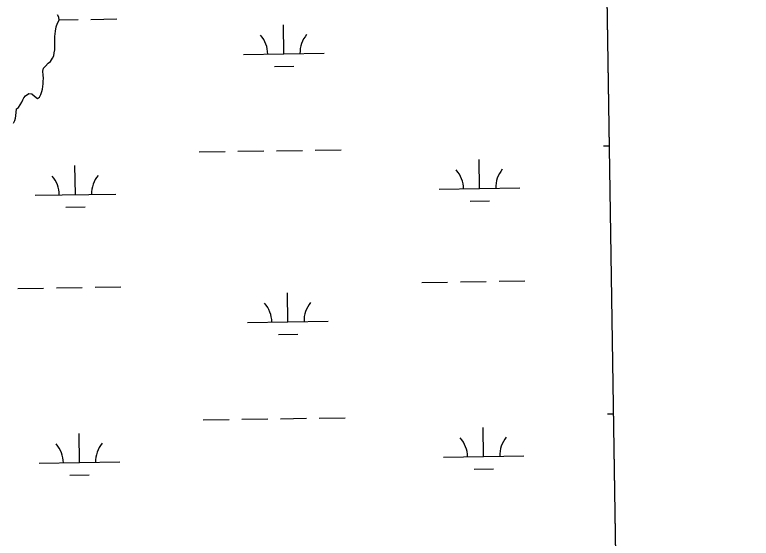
# Model space of a CAD drawing. Extents: x 3807117 to 3845308, y 337856 to 363736.
# Drawn here: x 3842280 to 3843194, y 354711 to 355361 of the extents above; entities that cross this region are included whole.
import ezdxf

# ---------------------------------------------------------------- set-up
doc = ezdxf.new("R2010")
doc.units = 0
for name, color, linetype in [('V-GRID-FRAM', 7, 'Continuous'), ('V-TOPO-SHOR', 7, 'Continuous'), ('V-WETL-SWMP', 7, 'Continuous')]:
    doc.layers.add(name, color=color, linetype=linetype)

msp = doc.modelspace()

# ---------------------------------------------------------------- linework, layer by layer
at = {"layer": 'V-GRID-FRAM'}
msp.add_lwpolyline([(3811100.57, 361461.86), (3842914.16, 361938.5), (3843194.47, 343758.27), (3811365.02, 343281.4), (3811100.57, 361461.86)], dxfattribs=at)
at = {"layer": 'V-TOPO-SHOR'}
for p, q in [((3842334.87, 355357.6), (3842332.84, 355360.74)), ((3842334.93, 355354.03), (3842334.87, 355357.6)), ((3842331.5, 355345.65), (3842333.01, 355350.43)), ((3842333.01, 355350.43), (3842334.93, 355354.03)), ((3842329.72, 355333.73), (3842330.4, 355340.48)), ((3842330.4, 355340.48), (3842331.5, 355345.65)), ((3842329.87, 355324.61), (3842329.72, 355333.73)), ((3842329.53, 355321.04), (3842329.87, 355324.61)), ((3842329.6, 355317.07), (3842329.53, 355321.04)), ((3842328.53, 355309.52), (3842328.86, 355313.49)), ((3842328.86, 355313.49), (3842329.6, 355317.07)), ((3842321.54, 355300.69), (3842324.28, 355302.71)), ((3842324.28, 355302.71), (3842326.99, 355306.72)), ((3842326.99, 355306.72), (3842328.53, 355309.52)), ((3842314.97, 355290.67), (3842315.7, 355294.25)), ((3842315.7, 355294.25), (3842318.03, 355297.06)), ((3842318.03, 355297.06), (3842321.54, 355300.69)), ((3842315.05, 355285.91), (3842314.97, 355290.67)), ((3842315.51, 355281.95), (3842315.05, 355285.91)), ((3842315.18, 355277.98), (3842315.51, 355281.95)), ((3842315.23, 355274.81), (3842315.18, 355277.98)), ((3842313.41, 355265.27), (3842314.54, 355268.46)), ((3842314.54, 355268.46), (3842315.23, 355274.81)), ((3842289.79, 355254.97), (3842291.33, 355257.77)), ((3842291.33, 355257.77), (3842293.27, 355260.18)), ((3842293.27, 355260.18), (3842297.58, 355263.02)), ((3842297.58, 355263.02), (3842301.16, 355262.69)), ((3842301.16, 355262.69), (3842304.38, 355259.57)), ((3842304.38, 355259.57), (3842307.99, 355256.85)), ((3842307.99, 355256.85), (3842310.74, 355258.48)), ((3842310.74, 355258.48), (3842312.27, 355261.68)), ((3842312.27, 355261.68), (3842313.41, 355265.27)), ((3842284.39, 355245.76), (3842286.72, 355248.97)), ((3842286.72, 355248.97), (3842288.64, 355252.17)), ((3842288.64, 355252.17), (3842289.79, 355254.97)), ((3842281.39, 355235.4), (3842282.04, 355243.74)), ((3842282.04, 355243.74), (3842284.39, 355245.76)), ((3842278.37, 355226.23), (3842279.9, 355229.43)), ((3842279.9, 355229.43), (3842281.05, 355232.22)), ((3842281.05, 355232.22), (3842281.39, 355235.4))]:
    msp.add_line(p, q, dxfattribs=at)
at = {"layer": 'V-WETL-SWMP'}
for p, q in [((3842997.58, 356528.15), (3843035.77, 354050.96)), ((3842334.87, 355357.6), (3842332.84, 355360.74)), ((3842334.93, 355354.03), (3842334.87, 355357.6)), ((3842331.5, 355345.65), (3842333.01, 355350.43)), ((3842333.01, 355350.43), (3842334.93, 355354.03)), ((3842334.93, 355354.39), (3842358.61, 355354.75)), ((3842374.6, 355354.98), (3842406.6, 355355.46)), ((3842329.72, 355333.73), (3842330.4, 355340.48)), ((3842330.4, 355340.48), (3842331.5, 355345.65)), ((3842614.12, 355312.14), (3842613.58, 355348.13)), ((3842329.87, 355324.61), (3842329.72, 355333.73)), ((3842329.53, 355321.04), (3842329.87, 355324.61)), ((3842329.6, 355317.07), (3842329.53, 355321.04)), ((3842328.53, 355309.52), (3842328.86, 355313.49)), ((3842328.86, 355313.49), (3842329.6, 355317.07)), ((3842564.12, 355311.39), (3842664.11, 355312.89)), ((3842321.54, 355300.69), (3842324.28, 355302.71)), ((3842324.28, 355302.71), (3842326.99, 355306.72)), ((3842326.99, 355306.72), (3842328.53, 355309.52)), ((3842314.97, 355290.67), (3842315.7, 355294.25)), ((3842315.7, 355294.25), (3842318.03, 355297.06)), ((3842318.03, 355297.06), (3842321.54, 355300.69)), ((3842602.35, 355296.53), (3842626.35, 355296.89)), ((3842315.05, 355285.91), (3842314.97, 355290.67)), ((3842315.51, 355281.95), (3842315.05, 355285.91)), ((3842315.18, 355277.98), (3842315.51, 355281.95)), ((3842315.23, 355274.81), (3842315.18, 355277.98)), ((3842313.41, 355265.27), (3842314.54, 355268.46)), ((3842314.54, 355268.46), (3842315.23, 355274.81)), ((3842289.79, 355254.97), (3842291.33, 355257.77)), ((3842291.33, 355257.77), (3842293.27, 355260.18)), ((3842293.27, 355260.18), (3842297.58, 355263.02)), ((3842297.58, 355263.02), (3842301.16, 355262.69)), ((3842301.16, 355262.69), (3842304.38, 355259.57)), ((3842304.38, 355259.57), (3842307.99, 355256.85)), ((3842307.99, 355256.85), (3842310.74, 355258.48)), ((3842310.74, 355258.48), (3842312.27, 355261.68)), ((3842312.27, 355261.68), (3842313.41, 355265.27)), ((3842284.39, 355245.76), (3842286.72, 355248.97)), ((3842286.72, 355248.97), (3842288.64, 355252.17)), ((3842288.64, 355252.17), (3842289.79, 355254.97)), ((3842281.39, 355235.4), (3842282.04, 355243.74)), ((3842282.04, 355243.74), (3842284.39, 355245.76)), ((3842279.9, 355229.43), (3842281.05, 355232.22)), ((3842281.05, 355232.22), (3842281.39, 355235.4)), ((3842653.07, 355192.64), (3842685.06, 355193.12)), ((3843010.93, 355198), (3843018.09, 355198.11)), ((3842509.08, 355190.48), (3842541.08, 355190.96)), ((3842557.08, 355191.2), (3842589.07, 355191.68)), ((3842605.07, 355191.92), (3842637.07, 355192.4)), ((3842857.12, 355144.95), (3842856.58, 355180.94)), ((3842355.27, 355137.43), (3842354.73, 355173.42)), ((3842305.27, 355136.68), (3842405.26, 355138.18)), ((3842807.13, 355144.2), (3842907.11, 355145.7)), ((3842845.35, 355129.34), (3842869.35, 355129.7)), ((3842343.5, 355121.82), (3842367.5, 355122.18)), ((3842785.45, 355028.43), (3842817.45, 355028.91)), ((3842833.44, 355029.15), (3842865.44, 355029.63)), ((3842881.44, 355029.87), (3842913.44, 355030.35)), ((3842283.6, 355020.91), (3842315.59, 355021.39)), ((3842331.59, 355021.63), (3842363.59, 355022.11)), ((3842379.59, 355022.35), (3842411.58, 355022.83)), ((3842619.1, 354979.5), (3842618.56, 355015.5)), ((3842569.11, 354978.75), (3842669.09, 354980.25)), ((3842607.33, 354963.89), (3842631.33, 354964.25)), ((3843015.92, 354865.36), (3843023.22, 354865.47)), ((3842514.07, 354857.84), (3842546.06, 354858.32)), ((3842562.06, 354858.56), (3842594.06, 354859.04)), ((3842610.06, 354859.28), (3842642.05, 354859.76)), ((3842658.05, 354860), (3842690.05, 354860.48)), ((3842862.1, 354812.31), (3842861.56, 354848.31)), ((3842360.25, 354804.79), (3842359.71, 354840.79)), ((3842812.11, 354811.56), (3842912.1, 354813.06)), ((3842310.26, 354804.04), (3842410.25, 354805.54)), ((3842850.34, 354796.7), (3842874.33, 354797.06)), ((3842348.48, 354789.18), (3842372.48, 354789.54))]:
    msp.add_line(p, q, dxfattribs=at)
for centre, start, end in [((3842558.87, 355311.79), 0.08653, 41.63019), ((3842669.35, 355313.44), 140.08653, 181.63019), ((3842801.88, 355144.59), 0.08653, 41.63019), ((3842912.35, 355146.25), 140.08653, 181.63019), ((3842300.02, 355137.08), 0.08653, 41.63019), ((3842410.5, 355138.73), 140.08653, 181.63019), ((3842563.86, 354979.15), 0.08653, 41.63019), ((3842674.33, 354980.8), 140.08653, 181.63019), ((3842917.33, 354813.61), 140.08653, 181.63019), ((3842305.01, 354804.44), 0.08653, 41.63019), ((3842415.48, 354806.09), 140.08653, 181.63019), ((3842806.86, 354811.96), 0.08653, 41.63019)]:
    msp.add_arc(centre, 35.25, start, end, dxfattribs=at)

doc.saveas('drawing.dxf')
